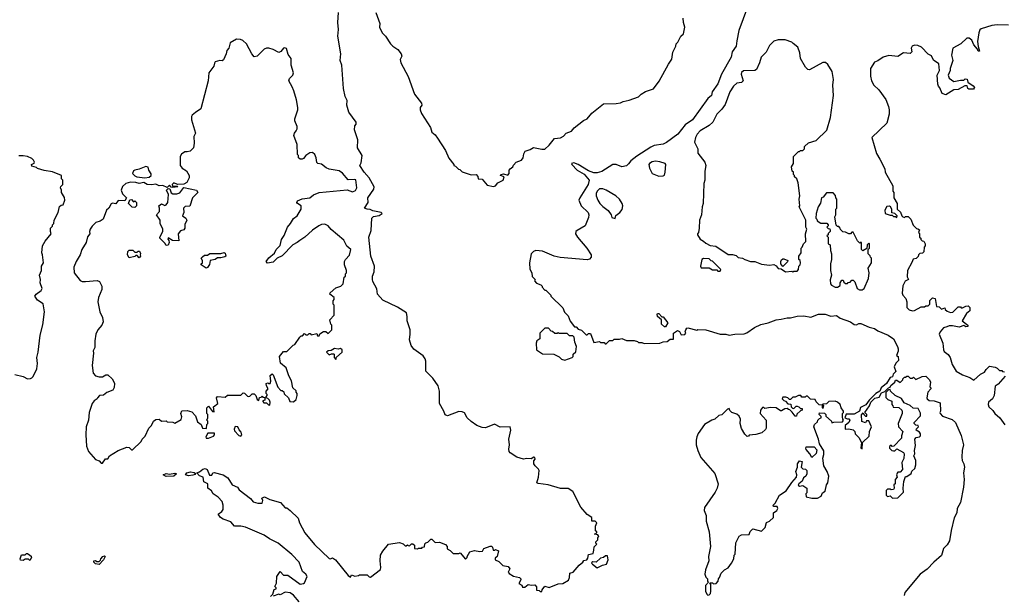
# Model space of a CAD drawing. Extents: x 2494106 to 2685573, y 758056 to 915185.
# Tile 386 of 507: x 2640935 to 2649748, y 854197 to 859351. Entities that reach past the tile are written whole.
import ezdxf

# ---------------------------------------------------------------- set-up
doc = ezdxf.new("R2010")
doc.units = 0

msp = doc.modelspace()

# ---------------------------------------------------------------- linework, layer by layer
at = {"layer": '0CON05XD'}
for points in [[(2647450, 859465), (2647371.2, 859255), (2647352.5, 859162.5), (2647346.7, 859115), (2647312.5, 859065), (2647302.5, 859015), (2647216.1, 858863.9), (2647185, 858777.5), (2647133.3, 858705), (2647128.3, 858671.7), (2647094.2, 858645.8), (2646956.2, 858455), (2646890.7, 858409.3), (2646825, 858326.2), (2646725, 858252.5), (2646695, 858237.5), (2646615, 858223.8), (2646585, 858208.8), (2646459.7, 858130.3), (2646405, 858088.8), (2646385, 858060), (2646365, 858043.8), (2646325, 858034), (2646273.7, 858053.7), (2646245, 858054.5), (2646145, 857993.5), (2646105, 857979.4), (2646075, 857979.4), (2646025, 857997.5), (2645933.8, 858055), (2645895, 858068.5), (2645873.8, 858065), (2645876, 858055), (2645924.2, 858005), (2645987, 857967), (2646031.4, 857915), (2646022.2, 857875), (2645947.5, 857755), (2645940.8, 857735), (2645960.8, 857685), (2646024.2, 857625), (2646030, 857605), (2646025, 857580), (2645995, 857506.7), (2645923.3, 857465), (2645912.5, 857455), (2645910, 857435), (2645927.5, 857405), (2646012.5, 857305), (2646050, 857245), (2646050, 857225), (2646035, 857206.7), (2646015, 857200), (2645771.7, 857221.7), (2645717.5, 857235), (2645615, 857280), (2645555, 857283.3), (2645533.3, 857275), (2645512.5, 857255), (2645497.5, 857175), (2645501.7, 857118.3), (2645520, 857085), (2645521.7, 857051.7), (2645550, 857025), (2645541.7, 857011.7), (2645561.7, 856991.7), (2645598.3, 856978.3), (2645610, 856965), (2645610, 856955), (2645635, 856930), (2645645, 856930), (2645690, 856885), (2645690, 856875), (2645795, 856770), (2645811.7, 856731.7), (2645845, 856700), (2645863, 856653), (2645901.7, 856601.7), (2645915, 856600), (2645935, 856580), (2645965, 856570), (2646005, 856530), (2646015, 856530), (2646025, 856540), (2646045, 856540), (2646075, 856460), (2646125, 856470), (2646135, 856460), (2646165, 856460), (2646175, 856450), (2646185, 856450), (2646215, 856480), (2646245, 856480), (2646255, 856490), (2646305, 856490), (2646325, 856497.5), (2646365, 856480), (2646435, 856480), (2646465, 856470), (2646475, 856460), (2646505, 856460), (2646525, 856452.5), (2646665, 856456.2), (2646695, 856466), (2646731.7, 856468.3), (2646758.3, 856491.7), (2646788.3, 856491.7), (2646787.5, 856545), (2646823, 856567), (2646840, 856560), (2646855, 856530), (2646888.3, 856531.7), (2646897.5, 856545), (2646892.5, 856555), (2646896.7, 856575), (2646905, 856590), (2646915, 856592.5), (2646995, 856572.5), (2647003.3, 856576.7), (2647077, 856573), (2647205, 856536.7), (2647255, 856536.7), (2647285, 856527.5), (2647335, 856536.2), (2647420.7, 856539.3), (2647443.6, 856546.4), (2647512.5, 856595), (2647568.3, 856621.7), (2647633.9, 856636.1), (2647705, 856663.8), (2647750.7, 856669.3), (2647805, 856682), (2647835, 856681.2), (2647893.2, 856696.8), (2647955, 856698.6), (2648015, 856687.5), (2648085, 856715.8), (2648145, 856714), (2648195, 856696), (2648245, 856701.2), (2648279.7, 856679.7), (2648372.5, 856645), (2648405, 856621.2), (2648425, 856620), (2648445, 856630), (2648465, 856630), (2648538.3, 856598.3), (2648587.3, 856587.3), (2648616.4, 856566.4), (2648707.5, 856525), (2648756.7, 856495), (2648792.5, 856425), (2648797, 856403), (2648797, 856383), (2648782.5, 856345), (2648797.5, 856335), (2648801.7, 856298.3), (2648777.5, 856275), (2648763, 856243), (2648778.3, 856201.7), (2648752.5, 856177.5), (2648746.2, 856153.8), (2648725, 856147.5), (2648692.5, 856095), (2648646.7, 856055), (2648632.5, 856025), (2648596.7, 856005), (2648537.5, 855945), (2648508, 855902), (2648460, 855880), (2648452.5, 855845), (2648405, 855820), (2648331.7, 855818.3), (2648320, 855785), (2648345, 855777.5), (2648356.1, 855776.1), (2648366.2, 855765), (2648355, 855743.3), (2648323.8, 855716.2), (2648322.5, 855685), (2648356.7, 855686.7), (2648395, 855680), (2648410, 855665), (2648413, 855643), (2648445, 855610), (2648470, 855565), (2648462.5, 855515), (2648475, 855510), (2648480, 855565), (2648538.3, 855621.7), (2648542.5, 855665), (2648560, 855705), (2648535, 855760), (2648515, 855760), (2648505, 855740), (2648473.6, 855753.6), (2648468.3, 855811.7), (2648485, 855830), (2648490, 855815), (2648505, 855800), (2648518.3, 855801.7), (2648517, 855817), (2648500, 855835), (2648542.5, 855895), (2648553.3, 855926.7), (2648588.8, 855961.2), (2648628.8, 855971.2), (2648650, 856010), (2648677.5, 856022.5), (2648710, 856055), (2648725, 856060), (2648733.6, 856076.4), (2648767.5, 856105), (2648775, 856122.5), (2648785, 856122.5), (2648815, 856102.5), (2648840, 856125), (2648840, 856135), (2648855, 856150), (2648865, 856150), (2648875, 856160), (2648888.3, 856158.3), (2648905, 856140), (2648925, 856140), (2648935, 856150), (2648955, 856130), (2649013, 856157), (2649045, 856160), (2649077.5, 856125), (2649087.5, 856105), (2649080, 856065), (2649090, 856055), (2649090, 856045), (2649063, 856017), (2649053.3, 855965), (2649057.5, 855955), (2649075, 855942.5), (2649119.3, 855939.3), (2649175, 855920), (2649177.5, 855845), (2649170, 855835), (2649172.5, 855825), (2649195, 855802.5), (2649281.7, 855771.7), (2649312.5, 855745), (2649360.7, 855629.3), (2649383.3, 855545), (2649371.2, 855495), (2649368, 855435), (2649371.2, 855405), (2649386.2, 855375), (2649391.2, 855345), (2649381.2, 855295), (2649388, 855235), (2649383.9, 855166.1), (2649355, 855027.5), (2649326, 854975), (2649324.2, 854935), (2649300.3, 854889.7), (2649272.4, 854777.6), (2649256.9, 854685), (2649235, 854648), (2649205, 854616.7), (2649185.7, 854554.3), (2649116, 854495), (2649057.8, 854432.2), (2648996.2, 854385), (2648857, 854223), (2648851.2, 854195)], [(2644235, 854656), (2644335, 854670), (2644367, 854657), (2644385, 854640), (2644395, 854640), (2644405, 854650), (2644411.7, 854641.7), (2644425, 854640), (2644443, 854657), (2644455, 854657.5), (2644470, 854645), (2644470, 854615), (2644495, 854612.5), (2644505, 854620), (2644535, 854620), (2644541.7, 854628.3), (2644558.3, 854631.7), (2644561.7, 854658.3), (2644571.7, 854668.3), (2644588.3, 854671.7), (2644615, 854700), (2644625, 854700), (2644655, 854670), (2644691.7, 854671.7), (2644745, 854652.5), (2644760, 854635), (2644761.7, 854611.7), (2644788.3, 854598.3), (2644815, 854572.5), (2644865, 854570), (2644878.3, 854578.3), (2644925, 854520), (2644940, 854535), (2644940, 854545), (2644965, 854587.5), (2645005, 854598.8), (2645055, 854590), (2645077, 854593), (2645090, 854615), (2645145, 854637.5), (2645157, 854637), (2645167, 854627), (2645171.7, 854601.7), (2645185, 854600), (2645195, 854607.5), (2645220, 854595), (2645210, 854545), (2645191.7, 854528.3), (2645190, 854515), (2645225, 854500), (2645260, 854465), (2645306.4, 854456.4), (2645322.5, 854435), (2645307.5, 854405), (2645315, 854392.5), (2645355, 854367.5), (2645410, 854355), (2645420, 854345), (2645420, 854335), (2645403, 854303), (2645428.3, 854288.3), (2645435, 854270), (2645455, 854270), (2645487, 854293), (2645515, 854286.7), (2645545, 854290), (2645561.7, 854271.7), (2645561.7, 854241.7), (2645585, 854240), (2645595, 854230), (2645608.3, 854231.7), (2645610, 854245), (2645635, 854277.5), (2645675, 854266.7), (2645755, 854298.8), (2645797.7, 854302.3), (2645848, 854332), (2645856.7, 854355), (2645860, 854395), (2645890, 854405), (2645941.7, 854468.3), (2645976.4, 854493.6), (2645985, 854507.5), (2646010, 854515), (2646021.7, 854528.3), (2646027, 854563), (2646068.3, 854571.7), (2646075, 854600), (2646078.3, 854631.7), (2646100, 854655), (2646093, 854663), (2646093, 854677), (2646110, 854695), (2646110, 854715), (2646120, 854725), (2646108.3, 854738.3), (2646080, 854745), (2646100, 854755), (2646100, 854765), (2646090, 854775), (2646090, 854815), (2646100, 854845), (2646085, 854860), (2646055, 854860), (2646057.5, 854895), (2646015, 854920), (2645957.6, 854987.6), (2645886, 855126), (2645845, 855153.3), (2645775, 855154), (2645665, 855186), (2645575, 855197.5), (2645562.5, 855205), (2645580, 855255), (2645583.3, 855315), (2645577.7, 855327.7), (2645547.5, 855355), (2645537.5, 855375), (2645538.3, 855401.7), (2645547.5, 855415), (2645545, 855430), (2645535, 855432.5), (2645515, 855420), (2645475, 855422.5), (2645445, 855416.7), (2645384.4, 855434.4), (2645325, 855473.3), (2645316.7, 855485), (2645313.3, 855505), (2645320, 855545), (2645314.2, 855595), (2645332, 855675), (2645325, 855706.7), (2645235, 855701.2), (2645185, 855728.8), (2645105, 855698), (2645075, 855699.2), (2645027.5, 855717.5), (2644975, 855753.8), (2644938.8, 855785), (2644915, 855830), (2644895, 855840.8), (2644865, 855842.9), (2644765, 855804.2), (2644741.9, 855811.9), (2644730.8, 855845), (2644692.5, 855915), (2644692.7, 856025), (2644681.3, 856071.3), (2644632.3, 856142.3), (2644570.8, 856205), (2644570.4, 856295), (2644564.6, 856315), (2644545, 856340), (2644462, 856402), (2644438, 856435), (2644424.5, 856485), (2644431.1, 856535), (2644428.8, 856575), (2644401.9, 856655), (2644404.2, 856695), (2644395.7, 856725.7), (2644316.6, 856776.6), (2644185, 856839.4), (2644138.8, 856895), (2644132.3, 856942.3), (2644097, 857007), (2644091.5, 857025), (2644093.5, 857055), (2644108, 857095), (2644112, 857145), (2644077.5, 857235), (2644061.2, 857405), (2644080, 857465), (2644087.5, 857575), (2644102.3, 857587.7), (2644152.3, 857597.7), (2644180, 857615), (2644170, 857625), (2644095, 857640), (2644071.7, 857651.7), (2644045, 857653.3), (2644022.5, 857665), (2644053.3, 857715), (2644051.9, 857755), (2644106, 857835), (2644109.2, 857855), (2644062.5, 857935), (2644018, 857985), (2643980, 858045), (2643991.7, 858068.3), (2644000, 858135), (2643958.6, 858205), (2643961.2, 858275), (2643931.4, 858365), (2643935, 858400), (2643947.5, 858415), (2643946.7, 858435), (2643882.3, 858522.3), (2643862, 858585), (2643865, 858627.5), (2643849.2, 858665), (2643834.4, 858735), (2643817, 858943), (2643802.9, 858985), (2643808.8, 859045), (2643784, 859205), (2643790, 859265), (2643782, 859325), (2643787.5, 859415)], [(2644123.3, 859415), (2644158.3, 859318.3), (2644156.7, 859285), (2644178.8, 859235), (2644190.8, 859220.8), (2644210, 859205), (2644253.3, 859135), (2644275, 859113.3), (2644320, 859085), (2644350, 859045), (2644356.7, 859025), (2644341.2, 858995), (2644346.2, 858965), (2644411.7, 858841.7), (2644470, 858685), (2644530, 858605), (2644533, 858587), (2644520, 858565), (2644520, 858545), (2644532.3, 858512.3), (2644613.3, 858385), (2644622.5, 858345), (2644655, 858320), (2644675, 858290), (2644745, 858180), (2644775, 858110), (2644820, 858055), (2644820, 858045), (2644835, 858040), (2644861.7, 858011.7), (2644875, 858010), (2644895, 857990), (2644975, 857962.5), (2645020, 857965), (2645036.7, 857946.7), (2645040, 857925), (2645075, 857922.5), (2645119.3, 857869.3), (2645175, 857856.7), (2645195, 857862.5), (2645215, 857890), (2645262.5, 857915), (2645270, 857945), (2645240, 857955), (2645242.5, 857965), (2645265, 857972.5), (2645305, 857960), (2645317.5, 857975)], [(2645317.5, 857975), (2645317.5, 858005), (2645323.6, 858016.4), (2645350, 858035), (2645355, 858050), (2645380, 858075), (2645425, 858092.5), (2645442.5, 858115), (2645448.3, 858151.7), (2645460, 858175), (2645505, 858190), (2645535, 858207.5), (2645607, 858193), (2645635, 858193.3), (2645673, 858227), (2645723.3, 858286.7), (2645775, 858294), (2645801.4, 858308.6), (2645825, 858333.8), (2645875, 858352), (2645896.4, 858383.6), (2645981.1, 858448.9), (2646015.5, 858464.5), (2646056.2, 858515), (2646161.3, 858598.7), (2646275, 858600), (2646312.5, 858607.5), (2646335, 858620), (2646390, 858630), (2646475, 858662), (2646496.7, 858685), (2646535, 858708.6), (2646606.6, 858733.4), (2646659.5, 858800.5), (2646742, 858952), (2646772.8, 858997.2), (2646780.3, 859059.7), (2646806.7, 859115), (2646810, 859135), (2646825, 859150), (2646852.5, 859205), (2646876.7, 859225), (2646888.8, 859285), (2646876.7, 859325), (2646873.3, 859365)], [(2649785, 859301.2), (2649685, 859304.3), (2649635, 859299.4), (2649539.3, 859270.7), (2649529.3, 859260.7), (2649520, 859235), (2649508.8, 859155), (2649512.5, 859112.5), (2649525, 859070), (2649515, 859070), (2649508.3, 859088.3), (2649475, 859127.5), (2649457.5, 859167.5), (2649433, 859187), (2649413.9, 859186.1), (2649357.5, 859135), (2649287.5, 859095), (2649276.2, 859035), (2649286.7, 858985), (2649263.3, 858915), (2649263.3, 858895), (2649246.7, 858855), (2649255, 858827.5), (2649297, 858797), (2649355, 858810), (2649385, 858810), (2649398.3, 858821.7), (2649415, 858817.5), (2649421.7, 858791.7), (2649469.5, 858759.5), (2649480, 858745), (2649478.3, 858738.3), (2649471.7, 858728.3), (2649430.7, 858730.7), (2649420, 858735), (2649415, 858760), (2649395, 858760), (2649335, 858727.5), (2649295, 858722.5), (2649225, 858677.5), (2649191.7, 858691.7), (2649170.7, 858740.7), (2649157.5, 858755), (2649153.3, 858775), (2649147.5, 858855), (2649166.7, 858895), (2649162.5, 858955), (2649115, 858987.5), (2649095, 859027.5), (2649065, 859042.5), (2649005.7, 859105.7), (2648975, 859121.2), (2648945, 859123.8), (2648922.5, 859115), (2648913.3, 859095), (2648920, 859065), (2648905, 859047.5), (2648845, 859053.3), (2648795, 859021.2), (2648715, 859032), (2648663.2, 859016.8), (2648615, 858982.5), (2648585, 858970), (2648548.8, 858915), (2648550, 858845), (2648558.8, 858805), (2648580, 858765), (2648625, 858722.5), (2648686.1, 858636.1), (2648712.5, 858575), (2648717.5, 858545), (2648717.5, 858505), (2648697.5, 858425), (2648562.5, 858295), (2648603.6, 858153.6), (2648633, 858103), (2648677.5, 858015), (2648682.5, 857985), (2648750, 857865), (2648750, 857815), (2648760, 857805), (2648760, 857755), (2648790, 857705), (2648790, 857655), (2648818.3, 857628.3), (2648830, 857595), (2648840, 857585), (2648855, 857580), (2648865, 857590), (2648888.3, 857588.3), (2648910, 857565), (2648931.7, 857511.7), (2648961.7, 857481.7), (2648975, 857480), (2648988.3, 857468.3), (2648980, 857445), (2648990, 857435), (2648990, 857405), (2649000, 857395), (2649001.7, 857381.7), (2649011.7, 857371.7), (2649028.3, 857368.3), (2649040, 857345), (2649040, 857325), (2649030, 857315), (2649028.3, 857271.7), (2649015, 857260), (2648991.7, 857258.3), (2648980, 857245), (2648978.3, 857231.7), (2648958.3, 857211.7), (2648931.7, 857208.3), (2648921.7, 857178.3), (2648880, 857105), (2648878.3, 857048.3), (2648890, 857025), (2648860.7, 857009.3), (2648840.7, 856969.3), (2648833.6, 856903.6), (2648840, 856885), (2648867.5, 856855), (2648876.7, 856825), (2648876.7, 856775), (2648895, 856753.3), (2648925, 856743.3), (2648945, 856746.7), (2649005, 856780), (2649035, 856780), (2649045, 856790), (2649065, 856790), (2649080, 856805), (2649081.7, 856838.3), (2649105, 856860), (2649130, 856855), (2649141.7, 856781.7), (2649165, 856780), (2649185, 856760), (2649215, 856770), (2649220, 856755), (2649235, 856740), (2649265, 856730), (2649288.3, 856731.7), (2649335, 856780), (2649355, 856780), (2649361.7, 856771.7), (2649375, 856770), (2649403, 856787), (2649425, 856790), (2649440, 856775), (2649440, 856745), (2649410.7, 856719.3), (2649371.2, 856655), (2649420, 856615), (2649420, 856605), (2649405, 856602.5), (2649385, 856612.5), (2649345, 856598.8), (2649285, 856611.2), (2649255, 856611.2), (2649232.5, 856602.5), (2649205, 856592.5), (2649172.7, 856557.3), (2649166, 856535), (2649196.7, 856455), (2649202.5, 856395), (2649210.7, 856380.7), (2649245, 856352.5), (2649263.3, 856325), (2649282.3, 856262.3), (2649316.7, 856205), (2649372.3, 856172.3), (2649438.3, 856148.3), (2649475, 856122.5), (2649533.6, 856176.4), (2649570, 856195), (2649585, 856220), (2649615, 856250), (2649665, 856240), (2649685, 856230), (2649705, 856210), (2649725, 856210), (2649731.7, 856201.7), (2649748.3, 856198.3)], [(2641675, 855380), (2641701.7, 855418.3), (2641725, 855420), (2641740, 855445), (2641815, 855493.3), (2641895, 855522.5), (2641915, 855520), (2641935, 855500), (2641945, 855500), (2642022.5, 855575), (2642032.5, 855595), (2642058.3, 855621.7), (2642090, 855695), (2642113.6, 855716.4), (2642133.8, 855755), (2642155, 855770), (2642183.3, 855773.3), (2642205, 855757.5), (2642245, 855760), (2642255, 855750), (2642305, 855746.7), (2642325, 855737.5), (2642380, 855770), (2642386.7, 855795), (2642377.5, 855825), (2642385, 855850), (2642435, 855852.5), (2642475, 855840), (2642510, 855805), (2642525, 855750), (2642560, 855725), (2642570, 855695), (2642608.3, 855691.7), (2642610, 855725), (2642620, 855735), (2642620, 855755), (2642610, 855765), (2642620, 855785), (2642620, 855815), (2642610, 855825), (2642610, 855875), (2642625, 855890), (2642661.7, 855841.7), (2642675, 855840), (2642670, 855885), (2642707.5, 855915), (2642697.5, 855965), (2642705, 855977.5), (2642775, 855972.5), (2642795, 855990), (2642915, 855990), (2642935, 856010), (2642948.3, 856008.3), (2642975, 855980), (2642985, 855977.5), (2642995, 855980), (2643015, 856000), (2643035, 856000), (2643050, 855985), (2643061.7, 855951.7), (2643075, 855940), (2643081.7, 855968.3), (2643095, 855970), (2643105, 855980), (2643111.7, 855971.7), (2643128.3, 855968.3), (2643130, 855945), (2643111.7, 855938.3), (2643111.7, 855931.7), (2643121.7, 855921.7), (2643145, 855920), (2643161.7, 855901.7), (2643175, 855900), (2643176.7, 855925), (2643170, 855945), (2643155, 855960), (2643140, 855965), (2643140, 855975), (2643150, 855985), (2643150, 855995), (2643140, 856005), (2643140, 856025), (2643160, 856045), (2643143, 856073), (2643142.5, 856095), (2643155, 856100), (2643163, 856093), (2643176.7, 856093.3), (2643182.5, 856115), (2643177.5, 856165), (2643195, 856180), (2643205, 856170), (2643245, 856060), (2643271.7, 856031.7), (2643285, 856030), (2643298.3, 856018.3), (2643301.7, 856001.7), (2643340, 855965), (2643351.7, 855931.7), (2643385, 855930), (2643408.3, 855951.7), (2643420, 855985), (2643420, 856005), (2643410, 856015), (2643408.3, 856028.3), (2643380, 856055), (2643367, 856117), (2643342.5, 856162.5), (2643320, 856235), (2643270, 856275), (2643260, 856335), (2643295, 856380), (2643325, 856380), (2643381.7, 856438.3), (2643398.3, 856441.7), (2643441.7, 856508.3), (2643455, 856520), (2643465, 856520), (2643485, 856540), (2643495, 856530), (2643515, 856530), (2643525, 856540), (2643535, 856540), (2643545, 856530), (2643595, 856540), (2643601.7, 856521.7), (2643615, 856520), (2643621.7, 856538.3), (2643655, 856560), (2643675, 856560), (2643695, 856540), (2643730, 856575), (2643730, 856615), (2643720, 856625), (2643710, 856665), (2643750, 856705), (2643750, 856795), (2643740, 856805), (2643740, 856835), (2643750, 856845), (2643750, 856865), (2643710, 856895), (2643712.5, 856905), (2643765, 856950), (2643810, 856965), (2643830, 856985), (2643840, 857045), (2643850, 857055), (2643850, 857075), (2643860, 857085), (2643860, 857105), (2643842.5, 857155), (2643842.5, 857185), (2643850, 857205), (2643886.7, 857243.3), (2643897.5, 857295), (2643863.9, 857323.9), (2643835, 857376.7), (2643724.1, 857474.1), (2643697.5, 857505), (2643665, 857520), (2643635, 857516.2), (2643612.5, 857505), (2643555, 857467.5), (2643486.4, 857403.6), (2643442.5, 857375), (2643420, 857355), (2643380, 857335), (2643283, 857237), (2643240, 857215), (2643205, 857180), (2643152.5, 857172.5), (2643140, 857185), (2643165, 857220), (2643215, 857260), (2643230, 857295), (2643265, 857330), (2643278.3, 857381.7), (2643301.7, 857418.3), (2643332.5, 857495), (2643360, 857525), (2643385, 857570), (2643417.5, 857595), (2643453.3, 857655), (2643453.6, 857683.6), (2643422, 857705), (2643416.2, 857715), (2643420.8, 857729.2), (2643462.4, 857747.6), (2643531.2, 857755), (2643565, 857784), (2643615, 857803.3), (2643865, 857828.1), (2643915, 857810.6), (2643939.3, 857820.7), (2643952.9, 857845), (2643945, 857916.7), (2643935, 857921.2), (2643875, 857918), (2643825, 857976.7), (2643795, 857996.7), (2643705, 858013.8), (2643677.5, 858025), (2643635, 858058.8), (2643603, 858063), (2643593.6, 858073.6), (2643588.8, 858115), (2643577.5, 858145), (2643555, 858162.9), (2643531.5, 858158.5), (2643495.8, 858134.2), (2643475, 858107.5), (2643463, 858103), (2643445, 858102.5), (2643430, 858115), (2643430, 858135), (2643422.5, 858145), (2643420, 858235), (2643387.5, 858315), (2643393.3, 858336.7), (2643410, 858355), (2643417.5, 858375), (2643417.5, 858395), (2643397.5, 858445), (2643396.7, 858465), (2643423.3, 858545), (2643423.3, 858565), (2643413, 858633), (2643387.5, 858715), (2643375, 858750), (2643343.6, 858803.6), (2643350, 858825), (2643380.8, 858855), (2643384.4, 858875), (2643365.8, 858945), (2643363.8, 859005), (2643339.2, 859039.2), (2643322.7, 859092.7), (2643309.5, 859099.5), (2643295, 859096), (2643272.7, 859067.3), (2643255, 859056.7), (2643205, 859083.3), (2643166.4, 859096.4), (2643143, 859097), (2643123.6, 859086.4), (2643060, 859025), (2643035, 859020), (2643012.5, 859045), (2642965, 859136.7), (2642933.6, 859163.6), (2642910, 859175), (2642875, 859176.7), (2642817.5, 859145), (2642807.5, 859095), (2642790, 859075), (2642784, 859045), (2642759.3, 858990.7), (2642746.4, 858983.6), (2642727, 858987), (2642685.9, 858974.1), (2642677.7, 858962.3), (2642673.3, 858935), (2642628.8, 858875), (2642621.2, 858805), (2642557.7, 858552.3), (2642508.9, 858521.1), (2642478.8, 858495), (2642473.3, 858483.3), (2642473.3, 858455), (2642507.5, 858335), (2642492.5, 858305), (2642496.7, 858245), (2642490, 858205), (2642460, 858175), (2642435, 858167.5), (2642411.7, 858168.3), (2642383.6, 858146.4), (2642372.5, 858125), (2642372.5, 858045), (2642390.7, 858020.7), (2642428.3, 857998.3), (2642452.5, 857955), (2642452.5, 857935), (2642432.5, 857895), (2642405, 857877.5), (2642347, 857877), (2642315, 857890), (2642300, 857875), (2642301.7, 857861.7), (2642345, 857860), (2642350, 857855), (2642305, 857850), (2642291.7, 857851.7), (2642275, 857870), (2642255, 857850), (2642215, 857866.7), (2642183, 857863), (2642155, 857880), (2642115, 857873.3), (2642075, 857876.2), (2642045, 857892.5), (2642005, 857883.8), (2641975, 857892.5), (2641925.5, 857895.5), (2641884.3, 857885.7), (2641855, 857857.5), (2641843.6, 857823.6), (2641855, 857792.5), (2641890, 857755), (2641875, 857730), (2641817.5, 857732.5), (2641797, 857703), (2641765, 857707.5), (2641755, 857702.5), (2641732.5, 857665), (2641711.2, 857645), (2641682.5, 857565), (2641655, 857546.7), (2641617.5, 857535), (2641585, 857502.5), (2641566.7, 857475), (2641560, 857455), (2641562.5, 857435), (2641542.3, 857407.7), (2641528.8, 857355), (2641491.2, 857295), (2641475.8, 857245), (2641440, 857185), (2641420, 857135), (2641421.2, 857085), (2641475, 857016.7), (2641495, 857006.7), (2641525, 857006), (2641627, 857017), (2641648.3, 857008.3), (2641670, 856965), (2641670, 856935), (2641640, 856865), (2641633.6, 856826.4), (2641653.3, 856735), (2641676.2, 856685), (2641683.6, 856646.4), (2641670, 856615), (2641633.8, 856575), (2641618, 856535), (2641606.7, 856476.7), (2641606.2, 856415), (2641593.8, 856385), (2641596.2, 856365), (2641583.8, 856255), (2641593.3, 856185), (2641615, 856162.5), (2641645, 856152.5), (2641675, 856152.5), (2641705, 856170), (2641725, 856170), (2641762.5, 856135), (2641773.6, 856113.6), (2641782.5, 856095), (2641781.7, 856058.3), (2641770, 856035), (2641716.4, 856013.6), (2641685, 855990), (2641650, 855985), (2641630, 855965), (2641627.5, 855955), (2641602.3, 855937.7), (2641583.8, 855915), (2641558, 855835), (2641550, 855765), (2641528.8, 855705), (2641527.5, 855635), (2641532.3, 855532.3), (2641550, 855485), (2641613.6, 855413.6), (2641645, 855400), (2641665, 855380), (2641675, 855380)], [(2647855, 857090), (2647865, 857100), (2647895, 857100), (2647907, 857113), (2647910, 857145), (2647920, 857155), (2647922.5, 857175), (2647920, 857195), (2647910, 857205), (2647910, 857235), (2647930, 857265), (2647930, 857305), (2647940, 857315), (2647950, 857345), (2647970, 857365), (2647967.5, 857435), (2647980, 857475), (2647972.5, 857495), (2647970, 857555), (2647912.5, 857675), (2647917.5, 857685), (2647912.5, 857745), (2647917.5, 857775), (2647901.7, 857891.7), (2647890, 857925), (2647870, 857945), (2647870, 857955), (2647860, 857965), (2647860, 857985), (2647850, 857995), (2647842.5, 858035), (2647860, 858065), (2647860, 858125), (2647905, 858170), (2647915, 858170), (2647925, 858180), (2647945, 858180), (2647960, 858195), (2647960, 858215), (2647995, 858250), (2648065, 858270), (2648158.3, 858361.7), (2648192.9, 858475), (2648217.6, 858672.4), (2648213.3, 858765), (2648220, 858815), (2648207, 858887), (2648169.3, 858949.3), (2648147, 858967), (2648125, 858967.5), (2648005, 858902.5), (2647990, 858905), (2647967, 858927), (2647922.5, 859005), (2647917.5, 859055), (2647900, 859105), (2647858.3, 859138.3), (2647845, 859150), (2647785, 859172.5), (2647725, 859170), (2647685, 859160), (2647645, 859120), (2647615, 859060), (2647572.5, 859015), (2647557.5, 858965), (2647530, 858905), (2647515, 858897.5), (2647415, 858892.5), (2647395, 858880), (2647392.5, 858865), (2647410, 858805), (2647395, 858790), (2647355, 858782.5), (2647322.6, 858757.4), (2647291.5, 858705), (2647248.1, 858591.9), (2647220.2, 858549.8), (2647174.3, 858505), (2647138.5, 858435), (2647105, 858403.1), (2647025.7, 858355), (2646999.2, 858325), (2646982.5, 858295), (2646974.1, 858254.1), (2647003.8, 858195), (2647004, 858155), (2647067.5, 858075), (2647077.5, 858045), (2647067.5, 857995), (2647067.5, 857915), (2647057.5, 857885), (2647052.5, 857705), (2647042.5, 857675), (2647037.5, 857605), (2647020, 857555), (2647017.5, 857485), (2647010, 857445), (2647002.5, 857435), (2647002.5, 857425), (2647025, 857387.5), (2647056.9, 857366.9), (2647075, 857350), (2647115, 857330), (2647165, 857323.3), (2647275, 857247.5), (2647315, 857250), (2647349.2, 857239.2), (2647365, 857222.5), (2647405, 857216.2), (2647425, 857203.3), (2647477, 857187), (2647516.4, 857186.4), (2647575, 857163.3), (2647645, 857153.3), (2647685, 857160), (2647706.4, 857146.4), (2647725, 857123.3), (2647751.7, 857121.7), (2647790, 857095), (2647845, 857100), (2647855, 857090)], [(2641005, 856136.7), (2641033, 856137), (2641045, 856143.3), (2641056.2, 856155), (2641089.2, 856225), (2641094.1, 856274.1), (2641088, 856325), (2641101.2, 856375), (2641118, 856525), (2641142.5, 856617.5), (2641157.1, 856735), (2641145.7, 856805.7), (2641095, 856841.2), (2641071.2, 856875), (2641083.3, 856895), (2641126.7, 856925), (2641135.9, 856944.1), (2641118.8, 856995), (2641121.2, 857025), (2641111.2, 857065), (2641130, 857105), (2641130, 857145), (2641147.5, 857175), (2641140, 857245), (2641132.5, 857265), (2641140, 857325), (2641161.7, 857368.3), (2641217.5, 857435), (2641210, 857455), (2641210, 857485), (2641228.3, 857501.7), (2641230, 857515), (2641240, 857525), (2641243, 857557), (2641280, 857625), (2641291.7, 857678.3), (2641305, 857690), (2641325, 857692.5), (2641338.8, 857735), (2641335, 857760), (2641310, 857805), (2641310, 857825), (2641300, 857845), (2641303, 857857), (2641320, 857875), (2641320, 857915), (2641310, 857925), (2641310, 857955), (2641227.7, 857987.7), (2641155, 858000), (2641095, 858017.5), (2641085, 858026.7), (2641045, 858040), (2641040, 858055), (2641063.3, 858066.7), (2641066.7, 858075), (2641060, 858095), (2641045, 858109.2), (2641005, 858125.8), (2640965, 858131.2), (2640928.3, 858131.7)], [(2642055, 857936.7), (2642095, 857942.5), (2642112.5, 857955), (2642111.7, 857971.7), (2642090, 858005), (2642085, 858030), (2642065, 858037.5), (2642005, 858012.5), (2641966.4, 858003.6), (2641955, 857996.7), (2641943.8, 857975), (2641965, 857952), (2641983.4, 857943.4), (2642055, 857936.7)], [(2646655, 857950), (2646695, 857952.5), (2646705, 857960), (2646713.6, 857986.4), (2646718.8, 858055), (2646712.5, 858065), (2646665, 858080), (2646625, 858083.8), (2646595, 858078.8), (2646572.5, 858065), (2646566.7, 858055), (2646570.7, 858020.7), (2646597.5, 857975), (2646655, 857950)], [(2642245, 857330), (2642235, 857350), (2642190, 857395), (2642190, 857405), (2642217.5, 857455), (2642217.5, 857475), (2642193.3, 857525), (2642192.5, 857555), (2642160, 857605), (2642186.7, 857635), (2642187.5, 857665), (2642180, 857685), (2642205, 857702.5), (2642235, 857687.5), (2642245, 857692.5), (2642260, 857715), (2642267.5, 857785), (2642250, 857825), (2642265, 857840), (2642278.3, 857838.3), (2642290, 857800), (2642305, 857792.5), (2642343, 857793), (2642368.8, 857801.2), (2642405, 857847.5), (2642517.5, 857825), (2642530, 857805), (2642483, 857757), (2642458.3, 857681.7), (2642415, 857680), (2642400, 857665), (2642403.3, 857625), (2642392.5, 857595), (2642423, 857573), (2642430, 857555), (2642413.6, 857516.4), (2642412.5, 857485), (2642405, 857470), (2642375, 857460), (2642352.5, 857435), (2642358.3, 857371.7), (2642303, 857373), (2642263, 857397), (2642260, 857385), (2642270, 857375), (2642272.5, 857355), (2642265, 857332.5), (2642245, 857330)], [(2646265, 857570), (2646271.7, 857598.3), (2646306.4, 857623.6), (2646327.7, 857652.3), (2646333.8, 857685), (2646328.8, 857705), (2646304.2, 857745), (2646269.4, 857775), (2646184, 857825), (2646154.5, 857835.5), (2646124.4, 857835.6), (2646105, 857816.7), (2646094, 857795), (2646093.9, 857773.9), (2646110, 857735), (2646127.5, 857705), (2646155, 857677.5), (2646203, 857643), (2646230, 857605), (2646235, 857580), (2646265, 857570)], [(2648475, 856932.5), (2648492.5, 856945), (2648533.3, 857035), (2648537.5, 857085), (2648530, 857125), (2648560, 857175), (2648560, 857215), (2648550, 857225), (2648548.3, 857238.3), (2648530, 857255), (2648530, 857295), (2648540, 857305), (2648540, 857345), (2648535, 857350), (2648520, 857335), (2648518.3, 857301.7), (2648481.7, 857281.7), (2648470, 857295), (2648470, 857355), (2648465, 857360), (2648455, 857350), (2648435, 857370), (2648395, 857450), (2648381.7, 857448.3), (2648370, 857435), (2648355, 857433.3), (2648325, 857450), (2648303, 857453), (2648281.7, 857471.7), (2648280, 857485), (2648268.3, 857498.3), (2648255, 857500), (2648241.7, 857511.7), (2648230, 857585), (2648240, 857605), (2648240, 857655), (2648247.5, 857662.5), (2648250, 857745), (2648240, 857755), (2648238.3, 857778.3), (2648215, 857800), (2648155, 857800), (2648126.4, 857763.6), (2648112.5, 857755), (2648101.7, 857708.3), (2648083, 857677), (2648063, 857617), (2648060, 857575), (2648070, 857565), (2648071.7, 857551.7), (2648105, 857530), (2648158.3, 857528.3), (2648170, 857515), (2648170, 857505), (2648160, 857495), (2648171.7, 857481.7), (2648185, 857480), (2648190, 857465), (2648190, 857455), (2648171.7, 857438.3), (2648170, 857425), (2648160, 857415), (2648170, 857405), (2648170, 857345), (2648190, 857335), (2648192.5, 857285), (2648202.5, 857255), (2648202.5, 857205), (2648192.5, 857165), (2648193.3, 857105), (2648202.5, 857065), (2648188.3, 857021.7), (2648192.5, 856985), (2648200, 856975), (2648235, 856957.5), (2648255, 856957.5), (2648278.3, 856971.7), (2648280, 856995), (2648295, 857020), (2648305, 857020), (2648311.7, 857001.7), (2648325, 856990), (2648345, 856990), (2648351.7, 856998.3), (2648368.3, 857001.7), (2648381.7, 857018.3), (2648395, 857020), (2648410, 857005), (2648430, 856945), (2648453, 856933), (2648475, 856932.5)], [(2641965, 857670), (2641941.7, 857671.7), (2641910, 857705), (2641921.7, 857738.3), (2641935, 857740), (2641955, 857720), (2641965, 857730), (2641980, 857715), (2641980, 857685), (2641965, 857670)], [(2648785, 857580), (2648790, 857595), (2648778.3, 857608.3), (2648767, 857617), (2648741.7, 857621.7), (2648740, 857655), (2648730, 857675), (2648721.7, 857681.7), (2648695, 857680), (2648677.5, 857645), (2648682.5, 857615), (2648725, 857600), (2648745, 857600), (2648755, 857590), (2648775, 857590), (2648785, 857580)], [(2642005, 857220), (2641985, 857240), (2641975, 857240), (2641965, 857230), (2641915, 857220), (2641900, 857245), (2641903.9, 857276.1), (2641915, 857287.5), (2641947, 857287), (2641965, 857270), (2641985, 857270), (2641995, 857280), (2642008.3, 857278.3), (2642016.7, 857256.7), (2642012.5, 857245), (2642016.7, 857233.3), (2642005, 857220)], [(2642605, 857127.5), (2642560, 857155), (2642560, 857165), (2642570, 857175), (2642570, 857195), (2642560, 857215), (2642570.7, 857229.3), (2642588.3, 857241.7), (2642617, 857243), (2642637, 857257), (2642735, 857257.5), (2642765, 857267.5), (2642775, 857260), (2642780, 857235), (2642771.7, 857228.3), (2642735, 857217.5), (2642705, 857217.5), (2642685, 857203.3), (2642640, 857195), (2642635, 857160), (2642615, 857132.5), (2642605, 857127.5)], [(2647205, 857100), (2647210, 857115), (2647135, 857190), (2647123, 857193), (2647105, 857210), (2647055, 857212.5), (2647040, 857205), (2647027.5, 857145), (2647035, 857130), (2647105, 857130), (2647135, 857110), (2647175, 857110), (2647185, 857100), (2647205, 857100)], [(2647765, 857140), (2647747.5, 857165), (2647747.5, 857185), (2647755, 857200), (2647765, 857210), (2647775, 857210), (2647810, 857195), (2647808.3, 857181.7), (2647765, 857140)], [(2646715, 856600), (2646705, 856600), (2646680, 856625), (2646680, 856665), (2646643, 856693), (2646640, 856715), (2646645, 856720), (2646655, 856720), (2646681.7, 856691.7), (2646695, 856690), (2646737.5, 856637.5), (2646715, 856600)], [(2645815, 856303.3), (2645880, 856325), (2645890, 856335), (2645890, 856355), (2645911.7, 856378.3), (2645920, 856425), (2645903, 856463), (2645898.3, 856508.3), (2645885, 856520), (2645855, 856520), (2645835, 856540), (2645765, 856540), (2645755, 856550), (2645745, 856540), (2645725, 856540), (2645705, 856560), (2645691.7, 856561.7), (2645668.3, 856588.3), (2645635, 856590), (2645590, 856545), (2645590, 856495), (2645562.5, 856475), (2645557.5, 856455), (2645560, 856395), (2645615, 856360), (2645715, 856357.5), (2645765, 856332.5), (2645785, 856312.5), (2645815, 856303.3)], [(2643765, 856310), (2643771.7, 856328.3), (2643820, 856375), (2643820, 856395), (2643807, 856407), (2643785, 856402.5), (2643753, 856407), (2643721.7, 856388.3), (2643695, 856387.5), (2643682.5, 856375), (2643705, 856350), (2643725, 856360), (2643745, 856360), (2643750, 856355), (2643750, 856325), (2643765, 856310)], [(2640892.5, 856175), (2640965, 856156.7), (2641005, 856136.7)], [(2649755, 856160), (2649693, 856087), (2649665, 856070), (2649657.5, 855985), (2649642.5, 855955), (2649607.5, 855925), (2649602.5, 855905), (2649610, 855885), (2649645, 855852.5), (2649662.5, 855825), (2649707.5, 855785), (2649753.6, 855723.6)], [(2648748.3, 855068.3), (2648795, 855070), (2648845, 855120), (2648842.5, 855155), (2648850, 855215), (2648865, 855260), (2648875, 855260), (2648913, 855287), (2648921.7, 855308.3), (2648946.1, 855333.9), (2648957.5, 855365), (2648956.7, 855405), (2648937.5, 855445), (2648946.7, 855465), (2648943.8, 855495), (2648953, 855537), (2648947.5, 855595), (2648959.3, 855610.7), (2648990, 855615), (2648996.4, 855623.6), (2648996.4, 855643.6), (2648989.3, 855659.3), (2648960, 855675), (2648961.7, 855688.3), (2648980, 855705), (2648978.3, 855718.3), (2648955, 855720), (2648940, 855735), (2648940, 855745), (2648997.5, 855805), (2648997, 855827), (2648978.3, 855868.3), (2648933, 855873), (2648905, 855897.5), (2648851.7, 855921.7), (2648828.3, 855958.3), (2648770, 855985), (2648730, 856025), (2648725, 856040), (2648711.7, 856038.3), (2648688.3, 856011.7), (2648688.3, 855968.3), (2648705, 855950), (2648740, 855935), (2648740, 855905), (2648750, 855895), (2648751.7, 855881.7), (2648805, 855880), (2648830, 855855), (2648832.5, 855845), (2648832.5, 855825), (2648797.5, 855735), (2648800, 855705), (2648840, 855665), (2648827.5, 855625), (2648827, 855603), (2648758.3, 855531.7), (2648745, 855530), (2648735, 855540), (2648721.7, 855528.3), (2648720, 855515), (2648740, 855495), (2648755, 855490), (2648768.3, 855491.7), (2648785, 855510), (2648847, 855477), (2648852.5, 855465), (2648849.3, 855420.7), (2648830, 855385), (2648837.5, 855325), (2648815, 855300), (2648795, 855300), (2648788.3, 855291.7), (2648782.5, 855275), (2648787.5, 855255), (2648770, 855235), (2648770, 855195), (2648760, 855185), (2648762.5, 855155), (2648757.5, 855145), (2648735, 855142.5), (2648725, 855147.5), (2648703, 855147), (2648690, 855135), (2648690, 855095), (2648701.7, 855081.7), (2648725, 855087.5), (2648748.3, 855068.3)], [(2647095, 854197.5), (2647105, 854200), (2647116.7, 854213.3), (2647122.5, 854235), (2647120, 854295), (2647111.7, 854308.3), (2647135, 854310), (2647145, 854300), (2647168.3, 854301.7), (2647187, 854323), (2647190, 854345), (2647200, 854355), (2647212.5, 854395), (2647242.5, 854425), (2647275, 854442.5), (2647306.7, 854485), (2647326.7, 854525), (2647330, 854555), (2647340, 854565), (2647343.6, 854666.4), (2647373.6, 854726.4), (2647395, 854737.5), (2647465, 854740), (2647473, 854767), (2647498.3, 854791.7), (2647575, 854770), (2647607, 854803), (2647620.7, 854849.3), (2647645, 854860), (2647683.3, 854895), (2647682.5, 854935), (2647713.3, 854955), (2647720, 854975), (2647715, 854992.5), (2647683, 854993), (2647680, 855005), (2647697, 855023), (2647735, 855092.5), (2647796.4, 855133.6), (2647845, 855207.5), (2647886.7, 855255), (2647890, 855275), (2647882.5, 855305), (2647897.5, 855345), (2647897.5, 855375), (2647915, 855400), (2647940, 855395), (2647930, 855345), (2647945, 855330), (2647967, 855327), (2647980, 855315), (2647980, 855285), (2647970, 855265), (2647951.7, 855248.3), (2647940, 855220), (2647907.5, 855195), (2647903.6, 855183.6), (2647915, 855173.3), (2647945, 855180), (2647980, 855155), (2647980, 855115), (2647970, 855105), (2647975, 855080), (2648025, 855067.5), (2648075, 855067.5), (2648110, 855085), (2648120, 855115), (2648145, 855130), (2648157.5, 855185), (2648167.5, 855205), (2648176.7, 855265), (2648162.5, 855305), (2648132.5, 855355), (2648122.5, 855425), (2648133, 855457), (2648131.7, 855491.7), (2648092.3, 855552.3), (2648083.8, 855595), (2648042.5, 855705), (2648050, 855725), (2648075, 855750), (2648080, 855765), (2648095, 855780), (2648110, 855785), (2648108.3, 855798.3), (2648090, 855815), (2648095, 855830), (2648138.3, 855828.3), (2648150, 855815), (2648151.7, 855801.7), (2648200, 855755), (2648205, 855740), (2648222.5, 855747.5), (2648298.3, 855751.7), (2648310, 855765), (2648303, 855773), (2648300, 855795), (2648300, 855825), (2648310, 855835), (2648310, 855845), (2648287.5, 855875), (2648277.5, 855905), (2648255, 855927.5), (2648235, 855936.7), (2648178.3, 855931.7), (2648155, 855912.5), (2648125, 855910), (2648120, 855905), (2648130, 855895), (2648125, 855870), (2648120, 855875), (2648120, 855900), (2648091.7, 855901.7), (2648065, 855930), (2648055, 855950), (2648013, 855953), (2647985, 855980), (2647975, 855980), (2647965, 855970), (2647935, 855970), (2647927, 855987), (2647905, 855987.5), (2647875, 855970), (2647855, 855970), (2647835, 855950), (2647825, 855950), (2647810, 855965), (2647791.7, 855971.7), (2647765, 855970), (2647760, 855955), (2647775, 855940), (2647790, 855935), (2647811.7, 855911.7), (2647838.3, 855908.3), (2647840, 855885), (2647851.7, 855871.7), (2647865, 855870), (2647885, 855890), (2647895, 855890), (2647910, 855885), (2647925, 855870), (2647938.3, 855868.3), (2647940, 855855), (2647925, 855850), (2647891.7, 855818.3), (2647888.3, 855801.7), (2647875, 855800), (2647848.3, 855838.3), (2647828.3, 855858.3), (2647815, 855860), (2647805, 855870), (2647783, 855867), (2647755, 855850), (2647745, 855850), (2647706.4, 855876.4), (2647655, 855880), (2647605, 855870), (2647595, 855880), (2647585, 855877.5), (2647566.7, 855855), (2647562.5, 855825), (2647617.5, 855765), (2647617.5, 855695), (2647609.3, 855680.7), (2647577, 855653), (2647525, 855637.5), (2647465, 855630), (2647458.3, 855621.7), (2647445, 855620), (2647425, 855640), (2647395, 855690), (2647382.5, 855735), (2647387.5, 855775), (2647375, 855800), (2647355, 855820), (2647310, 855835), (2647291.7, 855851.7), (2647285, 855870), (2647270, 855865), (2647218.3, 855811.7), (2647193, 855807), (2647157, 855773), (2647130, 855765), (2647065, 855726.2), (2647006.7, 855645), (2646996.7, 855615), (2646990, 855585), (2646991.2, 855545), (2647004.2, 855494.2), (2647032.3, 855432.3), (2647157.2, 855287.2), (2647187.5, 855195), (2647178, 855155), (2647159.7, 855120.3), (2647063, 854983), (2647062.5, 854955), (2647080.7, 854910.7), (2647080.7, 854860.7), (2647106.7, 854765), (2647118, 854635), (2647100, 854545), (2647102, 854505), (2647073.6, 854423.6), (2647066.7, 854385), (2647075, 854360), (2647090, 854345), (2647090, 854325), (2647100, 854315), (2647073.3, 854285), (2647073.8, 854235), (2647085, 854207.5), (2647095, 854197.5)], [(2642625, 855603.3), (2642669.3, 855620.7), (2642680, 855635), (2642678.3, 855648.3), (2642620, 855650), (2642600, 855615), (2642605, 855603.3), (2642625, 855603.3)], [(2642915, 855622.5), (2642923.3, 855635), (2642918.3, 855658.3), (2642899.3, 855679.3), (2642886.4, 855706.4), (2642865, 855707.5), (2642853.8, 855685), (2642858.8, 855668.8), (2642895, 855627.5), (2642915, 855622.5)], [(2648025, 855430), (2648006.7, 855465), (2647973.9, 855503.9), (2647970, 855515), (2647975, 855526.7), (2648045, 855526.2), (2648069.5, 855499.5), (2648065, 855467.5), (2648025, 855430)], [(2642445, 855266.7), (2642420, 855275), (2642432.5, 855295), (2642465, 855302), (2642497, 855297), (2642508.3, 855288.3), (2642505, 855280), (2642485, 855273.3), (2642445, 855266.7)], [(2643180, 854185), (2643201.7, 854208.3), (2643211.7, 854248.3), (2643230, 854255), (2643230, 854265), (2643220, 854275), (2643233.8, 854306.2), (2643237.5, 854365), (2643265, 854410), (2643295, 854377.5), (2643335, 854376.7), (2643445, 854297.5), (2643475, 854302.5), (2643485, 854310), (2643507.5, 854365), (2643497.5, 854385), (2643465, 854410), (2643435, 854492.5), (2643371.7, 854561.7), (2643247.5, 854665), (2643171.7, 854701.7), (2643124.2, 854734.2), (2642955.8, 854805.8), (2642915, 854816.2), (2642856.4, 854816.4), (2642823.8, 854853.8), (2642755, 854880), (2642732.5, 854895), (2642710, 854925), (2642743, 854947), (2642757.5, 854965), (2642757.5, 855005), (2642747, 855037), (2642710, 855075), (2642667.5, 855105), (2642653, 855133), (2642620, 855155), (2642617.5, 855195), (2642583, 855213), (2642577.5, 855255), (2642545, 855266.7), (2642520, 855295), (2642545, 855301.2), (2642575, 855327.5), (2642595, 855332.5), (2642613.3, 855323.3), (2642633, 855273), (2642656.1, 855273.9), (2642665, 855292.5), (2642675, 855296.2), (2642756.1, 855276.1), (2642799.3, 855249.3), (2642837, 855187), (2642885, 855166.7), (2642900, 855140), (2643000, 855065), (2643025, 855033.3), (2643067, 855023), (2643105, 855022.5), (2643112.5, 855045), (2643103, 855067), (2643125, 855080), (2643175, 855053.8), (2643268.3, 855028.3), (2643311.7, 854981.7), (2643325, 854980), (2643355, 854956.7), (2643428.8, 854888.8), (2643440, 854845), (2643488, 854755), (2643575, 854651.2), (2643705, 854527.5), (2643716.7, 854523.3), (2643735, 854532.5), (2643762.5, 854515), (2643874.1, 854374.1), (2643895, 854360), (2643905, 854380), (2643935, 854367.5), (2643967, 854373), (2643975, 854380), (2644045, 854380), (2644061.7, 854361.7), (2644075, 854360), (2644163, 854427), (2644166.7, 854445), (2644160, 854505), (2644165.8, 854555), (2644185, 854593.3), (2644235, 854656)], [(2642245, 855260), (2642220, 855275), (2642245, 855286.7), (2642275, 855282.5), (2642325, 855290), (2642340, 855285), (2642315, 855263.3), (2642245, 855260)], [(2640965, 854507.5), (2640941.7, 854511.7), (2640940, 854525), (2640951.7, 854558.3), (2640985, 854560), (2640995, 854570), (2641005, 854570), (2641027, 854557), (2641038.3, 854548.3), (2641040, 854535), (2641025, 854510), (2641015, 854520), (2640985, 854520), (2640965, 854507.5)], [(2641645, 854473.3), (2641615, 854480), (2641600, 854495), (2641600, 854505), (2641615, 854507.5), (2641625, 854500), (2641645, 854500), (2641658.3, 854511.7), (2641660, 854525), (2641680, 854545), (2641695, 854550), (2641700, 854545), (2641686.1, 854513.9), (2641645, 854473.3)], [(2646105, 854443.6), (2646152.4, 854467.6), (2646186.2, 854475), (2646201.2, 854515), (2646195, 854550), (2646178.3, 854551.7), (2646160, 854535), (2646135, 854530), (2646095, 854492.5), (2646065, 854496.7), (2646055, 854490), (2646052.5, 854485), (2646062.5, 854475), (2646105, 854443.6)], [(2643435, 854138.8), (2643387, 854197), (2643355, 854220), (2643310, 854225), (2643265, 854202.5), (2643255, 854206.7), (2643205, 854190)]]:
    msp.add_lwpolyline(points, dxfattribs=at)

doc.saveas('drawing.dxf')
